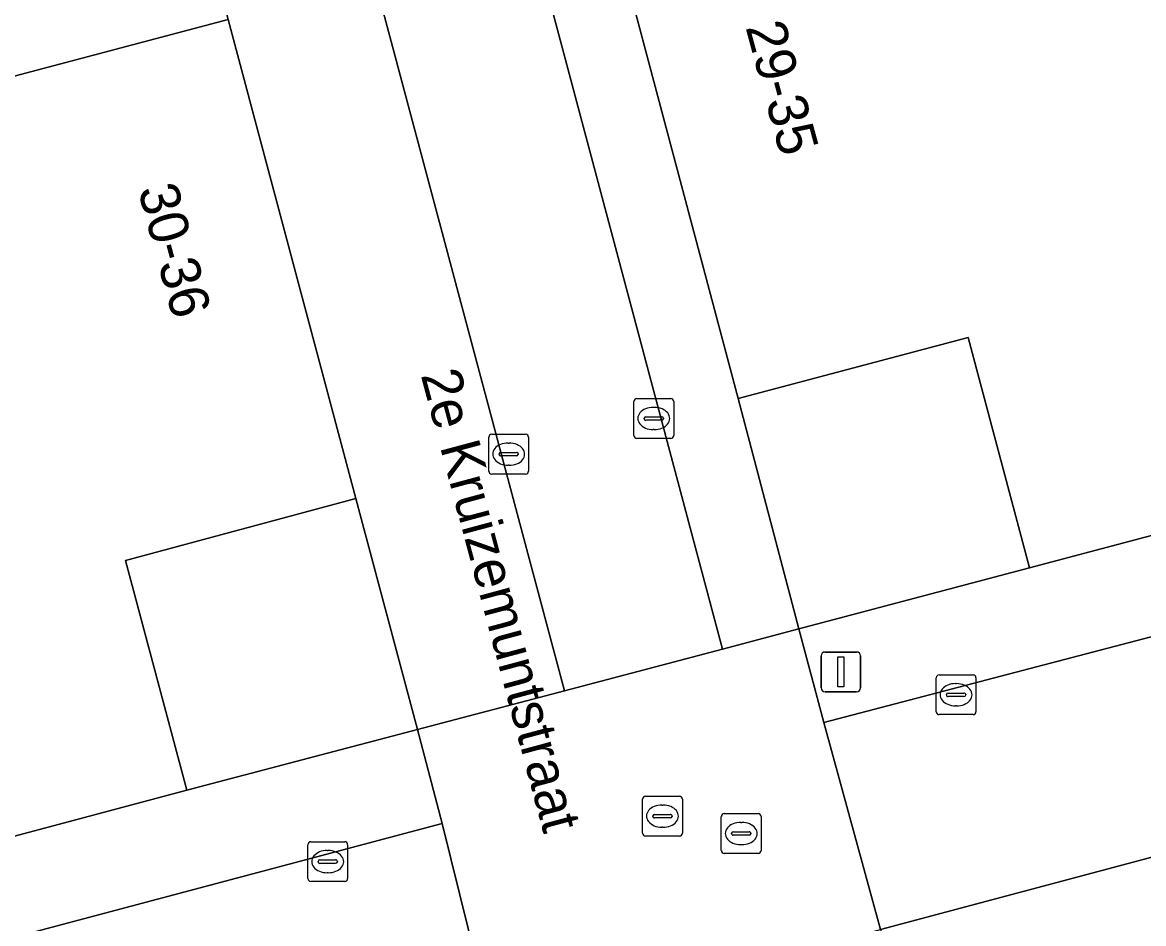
# Model space of a CAD drawing. Extents: x 162542 to 163147, y 380779 to 381521.
# Drawn here: x 162907.17 to 162935.36, y 381130.21 to 381152.86 of the extents above; entities that cross this region are included whole.
import ezdxf

# ---------------------------------------------------------------- set-up
doc = ezdxf.new("R2010")
doc.units = 0
for name, color, linetype in [('IMGEO_Erf', 7, 'Continuous'), ('IMGEO_Kolk', 7, 'Continuous'), ('IMGEO_Lichtmast', 7, 'Continuous'), ('IMGEO_Muur', 7, 'Continuous'), ('IMGEO_Openbare_ruimte_label', 7, 'Continuous'), ('IMGEO_Pand', 7, 'Continuous'), ('IMGEO_Pand_nummerreeks', 7, 'Continuous'), ('IMGEO_Parkeervlak_open', 7, 'Continuous'), ('IMGEO_Rijbaan_lokaal_open', 7, 'Continuous'), ('IMGEO_Rioolput', 7, 'Continuous'), ('IMGEO_Voetpad_open', 7, 'Continuous')]:
    doc.layers.add(name, color=color, linetype=linetype)

msp = doc.modelspace()

# ---------------------------------------------------------------- linework, layer by layer
at = {"layer": 'IMGEO_Erf'}
for points in [[(162904.989, 381157.182), (162906.54, 381151.404), (162912.337, 381152.94), (162910.777, 381158.734)], [(162926.69, 381137.622), (162932.49, 381139.157), (162930.943, 381144.949), (162925.16, 381143.411)], [(162917.102, 381135.094), (162915.553, 381140.895), (162909.754, 381139.342), (162911.299, 381133.566)]]:
    msp.add_lwpolyline(points, close=True, dxfattribs=at)
at = {"layer": 'IMGEO_Kolk'}
for p, q in [((162922.54, 381142.484), (162922.54, 381143.336)), ((162922.615, 381143.41), (162923.467, 381143.41)), ((162923.028, 381143.19), (162923.053, 381143.19)), ((162923.541, 381143.336), (162923.541, 381142.484)), ((162922.799, 381142.904), (162922.799, 381142.916)), ((162922.842, 381142.953), (162923.24, 381142.953)), ((162923.283, 381142.916), (162923.283, 381142.904)), ((162923.237, 381142.867), (162922.839, 381142.867)), ((162923.051, 381142.63), (162923.026, 381142.63)), ((162918.891, 381141.587), (162918.891, 381142.439)), ((162918.966, 381142.513), (162919.818, 381142.513)), ((162919.892, 381142.439), (162919.892, 381141.587)), ((162923.467, 381142.41), (162922.615, 381142.41)), ((162919.193, 381142.056), (162919.591, 381142.056)), ((162919.379, 381142.293), (162919.404, 381142.293)), ((162919.15, 381142.007), (162919.15, 381142.019)), ((162919.588, 381141.97), (162919.19, 381141.97)), ((162919.634, 381142.019), (162919.634, 381142.007)), ((162919.818, 381141.513), (162918.966, 381141.513)), ((162919.402, 381141.733), (162919.377, 381141.733)), ((162930.215, 381136.466), (162931.067, 381136.466)), ((162930.14, 381135.54), (162930.14, 381136.392)), ((162930.628, 381136.246), (162930.653, 381136.246)), ((162931.141, 381136.392), (162931.141, 381135.54)), ((162930.399, 381135.96), (162930.399, 381135.972)), ((162930.837, 381135.923), (162930.439, 381135.923)), ((162930.442, 381136.009), (162930.84, 381136.009)), ((162930.883, 381135.972), (162930.883, 381135.96)), ((162930.651, 381135.686), (162930.626, 381135.686)), ((162931.067, 381135.466), (162930.215, 381135.466)), ((162914.342, 381131.345), (162914.342, 381132.197)), ((162914.417, 381132.271), (162915.269, 381132.271)), ((162915.343, 381132.197), (162915.343, 381131.345)), ((162914.83, 381132.051), (162914.855, 381132.051)), ((162914.601, 381131.765), (162914.601, 381131.777)), ((162915.039, 381131.728), (162914.641, 381131.728)), ((162914.644, 381131.814), (162915.042, 381131.814)), ((162915.085, 381131.777), (162915.085, 381131.765)), ((162914.853, 381131.491), (162914.828, 381131.491)), ((162915.269, 381131.271), (162914.417, 381131.271))]:
    msp.add_line(p, q, dxfattribs=at)
for points in [[(162922.54, 381142.484), (162922.54, 381143.336)], [(162922.615, 381143.41), (162923.467, 381143.41)], [(162923.541, 381143.336), (162923.541, 381142.484)], [(162918.891, 381141.587), (162918.891, 381142.439)], [(162918.966, 381142.513), (162919.818, 381142.513)], [(162919.892, 381142.439), (162919.892, 381141.587)], [(162923.467, 381142.41), (162922.615, 381142.41)], [(162919.818, 381141.513), (162918.966, 381141.513)], [(162930.215, 381136.466), (162931.067, 381136.466)], [(162930.14, 381135.54), (162930.14, 381136.392)], [(162931.141, 381136.392), (162931.141, 381135.54)], [(162931.067, 381135.466), (162930.215, 381135.466)], [(162914.342, 381131.345), (162914.342, 381132.197)], [(162914.417, 381132.271), (162915.269, 381132.271)], [(162915.343, 381132.197), (162915.343, 381131.345)], [(162915.269, 381131.271), (162914.417, 381131.271)]]:
    msp.add_lwpolyline(points, dxfattribs=at)
for centre, radius, start, end in [((162922.617, 381143.334), 0.0765, 91.552, 178.448), ((162922.617, 381143.334), 0.0765, 91.552, 178.448), ((162923.465, 381143.334), 0.0765, 1.552, 88.448), ((162923.465, 381143.334), 0.0765, 1.552, 88.448), ((162922.839, 381142.913), 0.0403, 85.8775, 175.7526), ((162922.836, 381142.903), 0.0366, 178.938, 274.7102), ((162923.24, 381142.91), 0.043, 264.8664, 352.4533), ((162923.244, 381142.915), 0.0386, 1.7309, 96.639), ((162918.968, 381142.437), 0.0765, 91.552, 178.448), ((162918.968, 381142.437), 0.0765, 91.552, 178.448), ((162919.816, 381142.437), 0.0765, 1.552, 88.448), ((162919.816, 381142.437), 0.0765, 1.552, 88.448), ((162922.617, 381142.486), 0.0765, 181.552, 268.448), ((162922.617, 381142.486), 0.0765, 181.552, 268.448), ((162923.465, 381142.486), 0.0765, 271.552, 358.448), ((162923.465, 381142.486), 0.0765, 271.552, 358.448), ((162919.19, 381142.016), 0.0403, 85.8775, 175.7526), ((162919.595, 381142.018), 0.0386, 1.7309, 96.639), ((162919.187, 381142.006), 0.0366, 178.938, 274.7102), ((162919.591, 381142.013), 0.043, 264.8664, 352.4533), ((162918.968, 381141.589), 0.0765, 181.552, 268.448), ((162918.968, 381141.589), 0.0765, 181.552, 268.448), ((162919.816, 381141.589), 0.0765, 271.552, 358.448), ((162919.816, 381141.589), 0.0765, 271.552, 358.448), ((162930.217, 381136.39), 0.0765, 91.552, 178.448), ((162930.217, 381136.39), 0.0765, 91.552, 178.448), ((162931.065, 381136.39), 0.0765, 1.552, 88.448), ((162931.065, 381136.39), 0.0765, 1.552, 88.448), ((162930.439, 381135.969), 0.0403, 85.8775, 175.7526), ((162930.436, 381135.959), 0.0366, 178.938, 274.7102), ((162930.84, 381135.966), 0.043, 264.8664, 352.4533), ((162930.844, 381135.971), 0.0386, 1.7309, 96.639), ((162930.217, 381135.542), 0.0765, 181.552, 268.448), ((162930.217, 381135.542), 0.0765, 181.552, 268.448), ((162931.065, 381135.542), 0.0765, 271.552, 358.448), ((162931.065, 381135.542), 0.0765, 271.552, 358.448), ((162914.419, 381132.195), 0.0765, 91.552, 178.448), ((162914.419, 381132.195), 0.0765, 91.552, 178.448), ((162915.267, 381132.195), 0.0765, 1.552, 88.448), ((162915.267, 381132.195), 0.0765, 1.552, 88.448), ((162914.641, 381131.774), 0.0403, 85.8775, 175.7526), ((162914.638, 381131.764), 0.0366, 178.938, 274.7102), ((162915.042, 381131.771), 0.043, 264.8664, 352.4533), ((162915.046, 381131.776), 0.0386, 1.7309, 96.639), ((162914.419, 381131.347), 0.0765, 181.552, 268.448), ((162914.419, 381131.347), 0.0765, 181.552, 268.448), ((162915.267, 381131.347), 0.0765, 271.552, 358.448), ((162915.267, 381131.347), 0.0765, 271.552, 358.448)]:
    msp.add_arc(centre, radius, start, end, dxfattribs=at)
for centre, major_axis, ratio, start_param, end_param in [((162923.027, 381142.91), (-0.387, 0.002), 0.722429, 4.712389, 7.853982), ((162923.052, 381142.91), (-0.39, 0.002), 0.717154, 1.570796, 4.712389), ((162919.378, 381142.013), (-0.387, 0.002), 0.722429, 4.712389, 7.853982), ((162919.403, 381142.013), (-0.39, 0.002), 0.717154, 1.570796, 4.712389), ((162930.627, 381135.966), (-0.387, 0.002), 0.722429, 4.712389, 7.853982), ((162930.652, 381135.966), (-0.39, 0.002), 0.717154, 1.570796, 4.712389), ((162914.829, 381131.771), (-0.387, 0.002), 0.722429, 4.712389, 7.853982), ((162914.854, 381131.771), (-0.39, 0.002), 0.717154, 1.570796, 4.712389)]:
    msp.add_ellipse(centre, major_axis=major_axis, ratio=ratio, start_param=start_param, end_param=end_param, dxfattribs=at)
at = {"layer": 'IMGEO_Lichtmast'}
for p, q in [((162927.349, 381137.04), (162928.139, 381137.04)), ((162928.139, 381137.04), (162927.349, 381137.04)), ((162927.249, 381136.14), (162927.249, 381136.94)), ((162927.249, 381136.94), (162927.249, 381136.14)), ((162928.239, 381136.94), (162928.239, 381136.14)), ((162928.239, 381136.14), (162928.239, 381136.94)), ((162928.139, 381136.04), (162927.349, 381136.04)), ((162927.349, 381136.04), (162928.139, 381136.04))]:
    msp.add_line(p, q, dxfattribs=at)
msp.add_lwpolyline([(162927.669, 381136.915), (162927.819, 381136.915), (162927.819, 381136.165), (162927.669, 381136.165), (162927.669, 381136.915)], dxfattribs=at)
for centre, start, end in [((162927.349, 381136.94), 90, 180), ((162927.349, 381136.94), 90, 180), ((162928.139, 381136.94), 0, 90), ((162928.139, 381136.94), 360, 90), ((162927.349, 381136.14), 180, 270), ((162927.349, 381136.14), 180, 270), ((162928.139, 381136.14), 270, 0), ((162928.139, 381136.14), 270, 0)]:
    msp.add_arc(centre, 0.1, start, end, dxfattribs=at)
at = {"layer": 'IMGEO_Muur'}
for points in [[(162925.16, 381143.411), (162926.69, 381137.622)], [(162915.553, 381140.895), (162917.102, 381135.094)], [(162926.69, 381137.622), (162932.49, 381139.157)], [(162917.102, 381135.094), (162911.299, 381133.566)]]:
    msp.add_lwpolyline(points, dxfattribs=at)
at = {"layer": 'IMGEO_Pand'}
for points in [[(162947.385, 381154.948), (162945.58, 381161.738), (162945.126, 381161.616), (162942.447, 381160.897), (162939.768, 381160.178), (162938.228, 381165.977), (162926.213, 381162.787), (162927.747, 381156.998), (162921.959, 381155.449), (162925.16, 381143.411), (162930.943, 381144.949), (162932.49, 381139.157), (162944.529, 381142.345), (162943.016, 381148.152), (162948.785, 381149.681), (162948.742, 381149.846)], [(162912.337, 381152.94), (162906.54, 381151.404), (162904.989, 381157.182), (162892.949, 381153.986), (162894.491, 381148.211), (162889.15, 381146.754), (162890.948, 381139.991), (162892.347, 381134.732), (162897.698, 381136.153), (162899.268, 381130.359), (162911.299, 381133.566), (162909.754, 381139.342), (162915.553, 381140.895)], [(162942.503, 381128.729), (162942.036, 381130.447), (162936.517, 381128.947), (162935.725, 381131.924), (162928.745, 381130.069), (162930, 381125.384)]]:
    msp.add_lwpolyline(points, close=True, dxfattribs=at)
at = {"layer": 'IMGEO_Parkeervlak_open'}
msp.add_lwpolyline([(162908.793, 381166.091), (162910.268, 381160.623), (162910.777, 381158.734), (162912.337, 381152.94), (162915.553, 381140.895), (162917.102, 381135.094), (162920.792, 381136.062), (162914.487, 381159.706), (162913.973, 381161.602)], dxfattribs=at)
msp.add_lwpolyline([(162892.676, 381131.68), (162888.691, 381130.62), (162887.329, 381130.258), (162881.531, 381128.716), (162879.696, 381128.228), (162875.732, 381127.173), (162871.204, 381125.969), (162869.933, 381125.631), (162868.405, 381125.225), (162863.692, 381123.971), (162865.087, 381118.745), (162917.722, 381132.729), (162917.102, 381135.094), (162911.299, 381133.566), (162899.268, 381130.359), (162893.46, 381128.813)], close=True, dxfattribs=at)
at = {"layer": 'IMGEO_Rijbaan_lokaal_open'}
msp.add_lwpolyline([(162913.973, 381161.602), (162914.487, 381159.706), (162920.792, 381136.062), (162924.771, 381137.113), (162918.477, 381160.741)], dxfattribs=at)
for points in [[(162928.745, 381130.069), (162935.725, 381131.924), (162943.767, 381134.047), (162943.849, 381133.738), (162946.358, 381134.39), (162946.288, 381134.652), (162948.742, 381135.308), (162947.453, 381140.539), (162927.314, 381135.268)], [(162927.314, 381135.268), (162926.69, 381137.622), (162924.771, 381137.113), (162920.792, 381136.062), (162917.102, 381135.094), (162917.722, 381132.729), (162919.026, 381127.451), (162921.943, 381128.237), (162925.784, 381129.271), (162928.745, 381130.069)], [(162901.595, 381122.971), (162901.741, 381122.714), (162904.267, 381123.387), (162904.26, 381123.431), (162912.087, 381125.607), (162919.026, 381127.451), (162917.722, 381132.729), (162865.087, 381118.745), (162860.735, 381117.589), (162802.147, 381102.023), (162803.453, 381096.881), (162812.174, 381099.193), (162820.968, 381101.532), (162820.992, 381101.538)]]:
    msp.add_lwpolyline(points, close=True, dxfattribs=at)
at = {"layer": 'IMGEO_Rioolput'}
for p, q in [((162922.758, 381132.488), (162922.758, 381133.34)), ((162922.833, 381133.414), (162923.685, 381133.414)), ((162923.759, 381133.34), (162923.759, 381132.488)), ((162923.246, 381133.194), (162923.271, 381133.194)), ((162923.017, 381132.908), (162923.017, 381132.92)), ((162923.455, 381132.871), (162923.057, 381132.871)), ((162923.06, 381132.957), (162923.458, 381132.957)), ((162923.501, 381132.92), (162923.501, 381132.908)), ((162924.739, 381132.051), (162924.739, 381132.903)), ((162924.814, 381132.977), (162925.666, 381132.977)), ((162925.227, 381132.757), (162925.252, 381132.757)), ((162925.74, 381132.903), (162925.74, 381132.051)), ((162923.269, 381132.634), (162923.244, 381132.634)), ((162924.998, 381132.471), (162924.998, 381132.483)), ((162925.041, 381132.52), (162925.439, 381132.52)), ((162925.482, 381132.483), (162925.482, 381132.471)), ((162923.685, 381132.414), (162922.833, 381132.414)), ((162925.436, 381132.434), (162925.038, 381132.434)), ((162925.25, 381132.197), (162925.225, 381132.197)), ((162925.666, 381131.977), (162924.814, 381131.977))]:
    msp.add_line(p, q, dxfattribs=at)
for points in [[(162922.758, 381132.488), (162922.758, 381133.34)], [(162922.833, 381133.414), (162923.685, 381133.414)], [(162923.759, 381133.34), (162923.759, 381132.488)], [(162924.739, 381132.051), (162924.739, 381132.903)], [(162924.814, 381132.977), (162925.666, 381132.977)], [(162925.74, 381132.903), (162925.74, 381132.051)], [(162923.685, 381132.414), (162922.833, 381132.414)], [(162925.666, 381131.977), (162924.814, 381131.977)]]:
    msp.add_lwpolyline(points, dxfattribs=at)
for centre, radius, start, end in [((162922.835, 381133.338), 0.0765, 91.552, 178.448), ((162922.835, 381133.338), 0.0765, 91.552, 178.448), ((162923.683, 381133.338), 0.0765, 1.552, 88.448), ((162923.683, 381133.338), 0.0765, 1.552, 88.448), ((162923.057, 381132.917), 0.0403, 85.8775, 175.7526), ((162923.054, 381132.907), 0.0366, 178.938, 274.7102), ((162923.458, 381132.914), 0.043, 264.8664, 352.4533), ((162923.462, 381132.919), 0.0386, 1.7309, 96.639), ((162924.816, 381132.901), 0.0765, 91.552, 178.448), ((162924.816, 381132.901), 0.0765, 91.552, 178.448), ((162925.664, 381132.901), 0.0765, 1.552, 88.448), ((162925.664, 381132.901), 0.0765, 1.552, 88.448), ((162922.835, 381132.49), 0.0765, 181.552, 268.448), ((162922.835, 381132.49), 0.0765, 181.552, 268.448), ((162923.683, 381132.49), 0.0765, 271.552, 358.448), ((162923.683, 381132.49), 0.0765, 271.552, 358.448), ((162925.038, 381132.48), 0.0403, 85.8775, 175.7526), ((162925.035, 381132.47), 0.0366, 178.938, 274.7102), ((162925.439, 381132.477), 0.043, 264.8664, 352.4533), ((162925.443, 381132.482), 0.0386, 1.7309, 96.639), ((162924.816, 381132.053), 0.0765, 181.552, 268.448), ((162924.816, 381132.053), 0.0765, 181.552, 268.448), ((162925.664, 381132.053), 0.0765, 271.552, 358.448), ((162925.664, 381132.053), 0.0765, 271.552, 358.448)]:
    msp.add_arc(centre, radius, start, end, dxfattribs=at)
for centre, major_axis, ratio, start_param, end_param in [((162923.245, 381132.914), (-0.387, 0.002), 0.722429, 4.712389, 7.853982), ((162923.27, 381132.914), (-0.39, 0.002), 0.717154, 1.570796, 4.712389), ((162925.226, 381132.477), (-0.387, 0.002), 0.722429, 4.712389, 7.853982), ((162925.251, 381132.477), (-0.39, 0.002), 0.717154, 1.570796, 4.712389)]:
    msp.add_ellipse(centre, major_axis=major_axis, ratio=ratio, start_param=start_param, end_param=end_param, dxfattribs=at)
at = {"layer": 'IMGEO_Voetpad_open'}
msp.add_lwpolyline([(162917.962, 381162.664), (162918.477, 381160.741), (162924.771, 381137.113), (162926.69, 381137.622), (162925.16, 381143.411), (162921.959, 381155.449), (162920.409, 381161.252), (162919.888, 381163.169), (162918.68, 381167.708)], dxfattribs=at)
msp.add_lwpolyline([(162926.69, 381137.622), (162927.314, 381135.268), (162947.453, 381140.539), (162946.856, 381142.966), (162944.529, 381142.345), (162932.49, 381139.157)], close=True, dxfattribs=at)

# ---------------------------------------------------------------- texts
at = {"layer": 'IMGEO_Openbare_ruimte_label'}
msp.add_text('2e Kruizemuntstraat', height=1, rotation=285.0089, dxfattribs=at).set_placement((162917.178, 381144.006))
at = {"layer": 'IMGEO_Pand_nummerreeks'}
for s, rotation, p in [('29-35', 285.2004, (162925.343, 381152.75)), ('30-36', 285.2233, (162910.065, 381148.663))]:
    msp.add_text(s, height=1, rotation=rotation, dxfattribs=at).set_placement(p)

doc.saveas('drawing.dxf')
